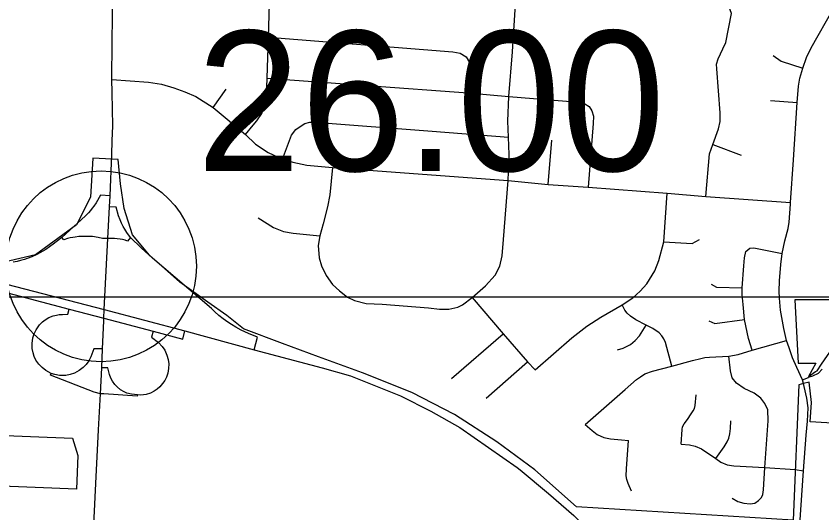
# Model space of a CAD drawing. Extents: x 1729596 to 1934326, y 644115 to 911751.
# Drawn here: x 1848880 to 1855209, y 763803 to 767706 of the extents above; entities that cross this region are included whole.
import ezdxf

# ---------------------------------------------------------------- set-up
doc = ezdxf.new("R2010")
doc.units = 0
for name, color, linetype in [('Default', 7, 'Continuous'), ('GM_X_City_Street', 7, 'Continuous'), ('GM_X_Corporation', 7, 'Continuous'), ('GM_X_Interchange_Ramps', 7, 'Continuous'), ('GM_X_Interstate_Route', 7, 'Continuous'), ('GM_X_State_Route', 7, 'Continuous'), ('GM_X_Township_Road', 7, 'Continuous'), ('SC_Scratch1', 7, 'Continuous')]:
    doc.layers.add(name, color=color, linetype=linetype)

msp = doc.modelspace()

# ---------------------------------------------------------------- linework, layer by layer
at = {"layer": 'Default'}
msp.add_circle((1849546.7, 765740.3), 750, dxfattribs=at)
at = {"layer": 'GM_X_City_Street'}
for points in [[(1854298.3, 766289.5), (1854325.7, 766623.5), (1854353.5, 766696.2), (1854398.3, 766820.6), (1854410.3, 766877.2), (1854410.8, 766946.9), (1854385, 767292.3), (1854381.3, 767330), (1854393.4, 767370.4), (1854432, 767449.9), (1854453.6, 767498), (1854498.1, 767728), (1854481.4, 767777.6), (1854466.4, 767815.7), (1854442.4, 767851.7), (1854408.3, 767882.8), (1854251, 767990), (1854222, 768028.1), (1854205, 768063.1), (1854194.9, 768101.2), (1854192.9, 768146.3), (1854197.9, 768194.4), (1854226, 768317.6)], [(1852744.4, 766413.7), (1852752.9, 766620), (1852747.2, 766755.6), (1852741.6, 766879.9), (1852751.4, 767074.4), (1852779.8, 767426.7), (1852783.4, 767512), (1852796.8, 767713.1), (1852801.7, 767805.7), (1852777.3, 767932.5), (1852783.4, 768067.8), (1852792.8, 768186.3)], [(1850681.1, 766775.9), (1850742.5, 766848.7), (1850770.7, 766882.5), (1850809.1, 766940.4), (1850834.7, 767003.8), (1850846.9, 767074.5), (1850853, 767219.5), (1850862.7, 767541.2), (1850873.7, 767892.3)], [(1854962, 766228.5), (1854962.9, 766242), (1854986, 766577.1), (1855015.5, 767028.7), (1855025.1, 767155.1), (1855037.1, 767218.9), (1855060, 767297.1), (1855088.9, 767380.1), (1855125, 767458.3), (1855299.8, 767765.6)], [(1850862.7, 767541.2), (1852311.2, 767424.9), (1852367.7, 767416.2), (1852415.5, 767385.7), (1852441.5, 767342.3), (1852443.7, 767294.5), (1852427.7, 767103.8)], [(1854827.8, 767396.9), (1854890.4, 767351.2), (1855060, 767297.1)], [(1850853, 767219.5), (1852427.7, 767103.8), (1852751.4, 767074.4), (1853299.9, 767030.2), (1853348.1, 767018.2), (1853380.2, 766996.8), (1853403, 766962), (1853415, 766920.5), (1853413.6, 766863), (1853374.4, 766362.9)], [(1849630.7, 767209.3), (1849919.4, 767187.8), (1850020.6, 767170.8), (1850119.3, 767144), (1850205.8, 767112.3), (1850292.3, 767075), (1850426.4, 766988), (1850681.1, 766775.9), (1850759.1, 766700.4), (1850860.3, 766635.8), (1850972.4, 766582.1), (1851052.8, 766557.8), (1851162.5, 766534.6), (1851366, 766517.6), (1852744.4, 766413.7), (1853060.5, 766384), (1853374.4, 766362.9), (1853993.1, 766314.8), (1854298.3, 766289.5), (1854962.9, 766242)], [(1850426.4, 766988), (1850530, 767131.8)], [(1854804.9, 767044.4), (1855015.5, 767028.7)], [(1850972.4, 766582.1), (1851043.1, 766769.8), (1851076, 766814.9), (1851102.8, 766834.4), (1851146.7, 766862.4), (1851188.1, 766872.2), (1851225.9, 766873.4), (1852148.1, 766801.5), (1852747.2, 766755.6)], [(1853060.5, 766384), (1853087.2, 766731.9)], [(1854353.5, 766696.2), (1854574.8, 766614.2)], [(1851366, 766517.6), (1851342.9, 766303.1), (1851327, 766206.8), (1851292.8, 766073.8), (1851265.3, 765980.1), (1851252.4, 765903), (1851261.6, 765807.5), (1851278.1, 765743.2), (1851314.9, 765667.8), (1851366.3, 765596.2), (1851419.6, 765548.4), (1851482, 765498.9), (1851538.9, 765471.3), (1851630.8, 765447.4), (1851754.2, 765441.5), (1852119.2, 765414.1), (1852205.7, 765403.6), (1852279.6, 765402.5), (1852350.3, 765419.4), (1852386.2, 765437.3), (1852463.2, 765496.4), (1852566.6, 765587.1), (1852642.5, 765669.4), (1852678.4, 765741.2), (1852697.4, 765821.3), (1852707.7, 765950.4), (1852744.4, 766413.7)], [(1852956.9, 764926.7), (1853243.9, 765177.8), (1853363.5, 765268.7), (1853472.7, 765340.6), (1853641.1, 765438.8), (1853723.2, 765493), (1853781.6, 765545.5), (1853834.7, 765601.9), (1853898, 765705.3), (1853929.5, 765786.6), (1853967.7, 765932.1), (1853993.1, 766314.8)], [(1855057.1, 764847.4), (1855011.6, 764944.4), (1854978.7, 765021.1), (1854951.9, 765099), (1854931.3, 765157.4), (1854909.3, 765252.3), (1854883.8, 765394.8), (1854875.3, 765489.7), (1854874, 765544.5), (1854875.3, 765624.8), (1854887.4, 765753.9), (1854898.4, 765840.3), (1854919.1, 765940.1), (1854944.6, 766036.3), (1854953.1, 766087.4), (1854962, 766228.5)], [(1850782.2, 766121.5), (1850901.6, 766046.2), (1850980.5, 766015), (1851055.9, 766000.3), (1851265.3, 765980.1)], [(1853967.7, 765932.1), (1854189.9, 765919.4), (1854248.3, 765951.1)], [(1854661, 765080.7), (1854633, 765173.2), (1854602.6, 765322.9), (1854591.6, 765439.8), (1854584.3, 765517.7), (1854584.3, 765570.1), (1854596.5, 765744.1), (1854601.4, 765806.2), (1854611.1, 765857.4), (1854642.7, 765884.1), (1854674.4, 765885.3), (1854898.4, 765840.3)], [(1854340.8, 765600.5), (1854382.2, 765576.2), (1854584.3, 765570.1)], [(1852463.2, 765496.4), (1852705.8, 765210.5), (1852897.8, 764990), (1852956.9, 764926.7)], [(1854029.5, 764954.4), (1853981.4, 765140.4), (1853968.7, 765171.3), (1853951.7, 765195), (1853930.5, 765217.2), (1853881.5, 765251.5), (1853829.9, 765277.1), (1853748.6, 765320.3), (1853706.3, 765347.4), (1853680.9, 765371.1), (1853661.4, 765395.6), (1853641.1, 765438.8)], [(1854320.2, 765310.8), (1854367.6, 765290.1), (1854602.6, 765322.9)], [(1853603, 765083.3), (1853648.7, 765097.7), (1853706.3, 765126.5), (1853742.7, 765156.9), (1853777.4, 765193.4), (1853829.9, 765277.1)], [(1852298.6, 764859.2), (1852705.8, 765210.5)], [(1853783.3, 764870.8), (1853818.8, 764895.4), (1853878.1, 764915.7), (1854029.5, 764954.4), (1854194.3, 764999.8), (1854258.1, 765016.4), (1854290.5, 765022.9), (1854325.7, 765027.5), (1854477.2, 765033.2), (1854551.4, 765047), (1854661, 765080.7), (1854931.3, 765157.4)], [(1854761.6, 764159.4), (1854786.4, 764526.9), (1854785.2, 764613.3), (1854762, 764663.2), (1854729.2, 764703.4), (1854678, 764742.3), (1854600.1, 764780), (1854538.1, 764822.7), (1854504, 764864), (1854491.8, 764918.8), (1854477.2, 765033.2)], [(1852572.9, 764703), (1852897.8, 764990)], [(1853349.9, 764498.1), (1853665.3, 764772.3), (1853752, 764850.5), (1853783.3, 764870.8)], [(1855104.4, 764867.8), (1855138.6, 764879.7), (1855183.2, 764901.8), (1855212.5, 764931)], [(1855057.1, 764847.4), (1855104.1, 764867.7), (1855104.4, 764867.8)], [(1855069.6, 764795.4), (1855064, 764819), (1855057.1, 764847.4)], [(1854104.3, 764343.1), (1854111.8, 764459), (1854115.5, 764479.5), (1854127.2, 764501.8), (1854152.6, 764537.7), (1854183.6, 764580.4), (1854199.1, 764603.3), (1854208.4, 764622.5), (1854213.3, 764645.4), (1854222, 764729.6)], [(1853349.9, 764498.1), (1853405.2, 764449.3), (1853445.2, 764419), (1853496.2, 764396.2), (1853549.3, 764383.2), (1853634.9, 764376.7), (1853689.1, 764372.4)], [(1854377.1, 764230.1), (1854440.5, 764321.6), (1854465.3, 764361.8), (1854477.7, 764390.9), (1854487, 764424.4), (1854491.9, 764465.9), (1854495, 764525.3)], [(1853714, 763972.2), (1853687.8, 764032.7), (1853676.4, 764065.8), (1853671.8, 764093.2), (1853675.2, 764148), (1853689.1, 764372.4)], [(1854104.3, 764343.1), (1854170.5, 764336.3), (1854215, 764326), (1854264.1, 764305.5), (1854377.1, 764230.1), (1854415.9, 764201.6), (1854466.1, 764181.1), (1854517.4, 764171.9), (1854761.6, 764159.4), (1855000.2, 764144.5), (1855065.2, 764134.3)], [(1854504.3, 763917.3), (1854548.3, 763891.9), (1854596.6, 763879.5), (1854646.1, 763874.6), (1854682.6, 763880.1), (1854711.7, 763898.7), (1854734, 763922.2), (1854745.2, 763947), (1854750.8, 763984.1), (1854761.6, 764159.4)]]:
    msp.add_lwpolyline(points, dxfattribs=at)
at = {"layer": 'GM_X_Corporation'}
for points in [[(1843640.6, 766763), (1845456.1, 766354.8), (1848555.3, 765514.4), (1848553, 765563.1), (1848625.9, 765562.7), (1848660.3, 764414.8), (1849321.7, 764390.7), (1849365.1, 764254.7), (1849354.5, 763987.9), (1847466.5, 764063.7), (1847497.1, 764025.8), (1847530.8, 763953.5), (1847536.5, 763891.3), (1847530.2, 763827.2), (1847515.3, 763705.8)], [(1855950, 764467.9), (1855116.3, 764517.1), (1855128.5, 764670.5), (1855108.6, 764831), (1855064, 764819), (1855027.4, 764808.2), (1854984.1, 763744.2), (1853282.8, 763849.5), (1852954.5, 764140.2), (1852655.1, 764362.2), (1852323.4, 764574.8), (1851989, 764747.3), (1851600.1, 764902.7), (1851254.9, 765029.2), (1850973.5, 765132.5), (1850666.3, 765248.4), (1850535.5, 765353), (1850386.7, 765458), (1850166.6, 765616.4), (1849927.2, 765827.4), (1849793.4, 765986.3), (1849728.7, 766194.1), (1849699.9, 766387.3), (1849680.9, 766579), (1849482.2, 766589.3), (1849464.9, 766284.3), (1849353, 766066.4), (1849031.7, 765831.3), (1848785.8, 765773.5)]]:
    msp.add_lwpolyline(points, dxfattribs=at)
msp.add_lwpolyline([(1855160.2, 764978.4), (1855161.1, 764977.8), (1855103.3, 764873.7), (1855160.4, 764912.7), (1855171.1, 764920), (1855207.4, 764972.5), (1855557.3, 765477.8), (1854996.7, 765477.8), (1855023.8, 764977.8)], close=True, dxfattribs=at)
at = {"layer": 'GM_X_Interchange_Ramps'}
for points in [[(1849617.5, 766294.6), (1849541.5, 766298.3), (1849507.4, 766239.4), (1849490.2, 766213.6), (1849477.9, 766196.9), (1849463, 766178.4), (1849447.5, 766160.9), (1849424.5, 766137.6), (1849239.4, 765965.6), (1849171.3, 765914.5), (1849113.4, 765873.5), (1849064.8, 765846), (1849042.2, 765834.1), (1849002.5, 765815.8), (1848967.3, 765802), (1848944.6, 765794.4), (1848915.2, 765785.7), (1848886.8, 765778.7), (1848855.6, 765772.5)], [(1850750.4, 765084.1), (1850776.5, 765182.3), (1850705.4, 765211.4), (1850648.1, 765239.7), (1850606.2, 765262.3), (1850572.8, 765282.3), (1850542.3, 765302.3), (1850505.9, 765328.6), (1850473, 765354.6), (1850440.2, 765383.2), (1850414, 765408.1), (1849950.1, 765804.7), (1849861, 765885.5), (1849778.7, 765966.4), (1849749.7, 766005.9), (1849733.3, 766031.5), (1849721.5, 766052.2), (1849708, 766079.1), (1849696.9, 766104.8), (1849685, 766137.9), (1849665.9, 766203.7), (1849612.8, 766206.3)], [(1849599.5, 765958.7), (1849559, 765957.9), (1849523.3, 765967.3), (1849479.3, 765973.6), (1849427.9, 765975.7), (1849371.4, 765973.8), (1849343.7, 765970.1), (1849325.3, 765967.6), (1849305, 765963.6), (1849283, 765957.7), (1849254.3, 765948), (1849239.4, 765965.6)], [(1849778.7, 765966.4), (1849754, 765937.9), (1849735.2, 765944.8), (1849715.3, 765950.2), (1849696.5, 765954), (1849673.4, 765956.8), (1849652.5, 765957.6), (1849633.4, 765958.9), (1849599.5, 765958.7)], [(1848529.4, 765671.3), (1848513.4, 765610.9), (1849296.4, 765404), (1849569.4, 765331.9), (1849956.5, 765229.6), (1850189.3, 765168.1), (1850206.4, 765232.5)], [(1849558.7, 765090.7), (1849490.3, 765092.6), (1849466.6, 765029.7), (1849449.9, 764997), (1849430.6, 764969.6), (1849406.8, 764944.5), (1849376, 764920.6), (1849337.7, 764900.3), (1849303.3, 764888.9), (1849270.5, 764883), (1849221.4, 764882.8), (1849182.9, 764889.7), (1849154.1, 764898.8), (1849113.4, 764920.8), (1849083.2, 764944.1), (1849057.6, 764971.4), (1849035.5, 765003.9), (1849022.6, 765030.6), (1849012.5, 765060.9), (1849006.3, 765093.5), (1849004.9, 765132.9), (1849011.2, 765177.4), (1849021.6, 765210.3), (1849036.8, 765241.7), (1849064, 765279.8), (1849087, 765302.9), (1849107.8, 765319), (1849138, 765336.9), (1849170.3, 765350), (1849197.3, 765357.2), (1849217.7, 765360.4), (1849245.4, 765362.4), (1849286.1, 765363.1), (1849296.4, 765404)], [(1849956.5, 765229.6), (1849944, 765182.7), (1849997.8, 765140.9), (1850026.2, 765111.3), (1850047.4, 765080.1), (1850064.5, 765043.1), (1850074.2, 765008.3), (1850078.5, 764973.8), (1850077.3, 764935.9), (1850070.8, 764900.8), (1850060.2, 764869.7), (1850047.1, 764843.2), (1850030.7, 764818.5), (1850009.9, 764794.3), (1849987.2, 764774.2), (1849964.3, 764758.4), (1849935, 764743.2), (1849902.5, 764734.1), (1849879.8, 764729.8), (1849858.5, 764728.9), (1849832.4, 764730.2), (1849786.3, 764735), (1849750.4, 764744.4), (1849727.8, 764754.4), (1849700.1, 764769.4), (1849672.7, 764792.8), (1849655.8, 764811.4), (1849637.2, 764837.6), (1849625, 764860.2), (1849613.5, 764889.6), (1849601.1, 764941.5), (1849552.2, 764942.9)], [(1849543.2, 764737.9), (1849494, 764750.9), (1849149.4, 764884), (1849154.1, 764898.8)], [(1849832.4, 764730.2), (1849831.3, 764719.9), (1849569.3, 764737), (1849543.2, 764737.9)]]:
    msp.add_lwpolyline(points, dxfattribs=at)
at = {"layer": 'GM_X_Interstate_Route'}
for points in [[(1848529.4, 765671.3), (1849572.4, 765399.9)], [(1849572.4, 765399.9), (1850206.4, 765232.5)], [(1850206.4, 765232.5), (1850750.4, 765084.1)], [(1850750.4, 765084.1), (1850750.4, 765084.1), (1851283.2, 764942.5), (1851505.6, 764879.4), (1851742.5, 764784.2), (1851898.1, 764721.7), (1852136.8, 764602.5), (1852365.2, 764472.7), (1852814.7, 764159)], [(1852814.7, 764159), (1852839.6, 764141.6), (1853063.1, 763955.3), (1853259.9, 763780.9), (1853461.4, 763575.7), (1853645.7, 763343.8), (1853942.3, 762917.8), (1854140.7, 762575.4), (1854243.3, 762354.1), (1854289.2, 762253.7), (1854351, 762105.2), (1854398.8, 761974.4), (1854465.9, 761767.9), (1854507.2, 761620.2), (1854554.2, 761432.7), (1854569.1, 761365), (1854594.7, 761223.9), (1854632.7, 761025.7), (1854654.1, 760827.6), (1854664, 760712), (1854670.9, 760406.4)]]:
    msp.add_lwpolyline(points, dxfattribs=at)
at = {"layer": 'GM_X_State_Route'}
for points in [[(1849636.5, 767699.7), (1849636.8, 767744.4), (1849633.3, 767854.2), (1849615.6, 768024.1), (1849601.5, 768117.9), (1849567.8, 768261.3), (1849532.4, 768394.1), (1849446.2, 768704.5), (1849389.1, 768921.6), (1848962.6, 770460.1), (1848935.5, 770550.4)], [(1849633.2, 767105.1), (1849630.7, 767209.3), (1849634.9, 767501.5), (1849636.5, 767699.7)], [(1849634.7, 766726.8), (1849639.3, 766843.8), (1849633.2, 767105.1)], [(1849630.4, 766618.7), (1849634.7, 766726.8)], [(1849568.5, 765311.5), (1849569.4, 765331.9), (1849572.4, 765399.9), (1849599.5, 765958.7), (1849612.8, 766206.3), (1849617.5, 766294.6), (1849630.4, 766618.7)], [(1849505.6, 764033.6), (1849525.7, 764455.2), (1849543.2, 764737.9), (1849552.2, 764942.9), (1849558.7, 765090.7), (1849568.5, 765311.5)], [(1849308.9, 761782.3), (1849393.6, 762176.4), (1849408.2, 762348.8), (1849428.6, 762590.7), (1849464, 763072.6), (1849480.3, 763231), (1849484.9, 763600.1), (1849505.6, 764033.6)]]:
    msp.add_lwpolyline(points, dxfattribs=at)
at = {"layer": 'GM_X_Township_Road'}
msp.add_lwpolyline([(1855005.9, 763249.5), (1855065.2, 764134.3), (1855087.1, 764412.4), (1855095.6, 764522), (1855101.7, 764627.9), (1855091.5, 764704), (1855069.6, 764795.4)], dxfattribs=at)
at = {"layer": 'SC_Scratch1'}
msp.add_lwpolyline([(1729596.4, 899996.5), (1925846.4, 899996.5), (1925846.4, 765496.5), (1729596.4, 765496.5)], close=True, dxfattribs=at)

# ---------------------------------------------------------------- texts
at = {"layer": 'Default'}
msp.add_text('26.00', height=1100, dxfattribs=at).set_placement((1850296.7, 766490.2))

doc.saveas('drawing.dxf')
